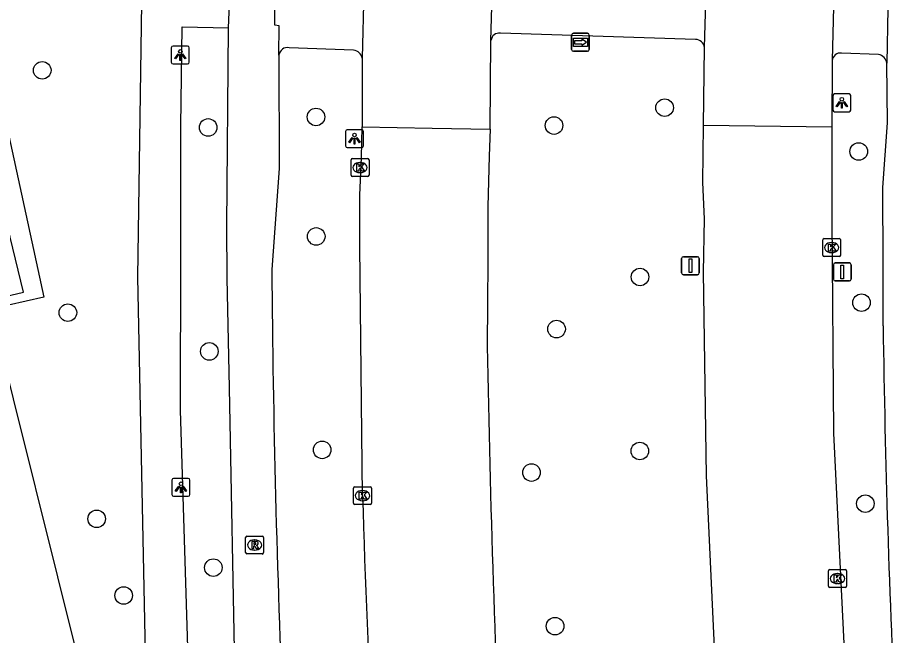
# Model space of a CAD drawing. Extents: x 157793 to 159380, y 380882 to 382313.
# Drawn here: x 158968.64 to 159017.89, y 381276.14 to 381310.53 of the extents above; entities that cross this region are included whole.
import ezdxf

# ---------------------------------------------------------------- set-up
doc = ezdxf.new("R2010")
doc.units = 0
for name, color, linetype in [('IMGEO_Boom', 7, 'Continuous'), ('IMGEO_Fietspad_gesloten', 7, 'Continuous'), ('IMGEO_Groenvoorziening', 7, 'Continuous'), ('IMGEO_Kolk', 7, 'Continuous'), ('IMGEO_Lichtpunt', 7, 'Continuous'), ('IMGEO_Pand', 7, 'Continuous'), ('IMGEO_Rijbaan_lokaal_gesloten', 7, 'Continuous'), ('IMGEO_Rioolput', 7, 'Continuous'), ('IMGEO_Verkeersbordpaal', 7, 'Continuous'), ('IMGEO_Voetpad_open', 7, 'Continuous'), ('IMGEO_Wegwijzer', 7, 'Continuous')]:
    doc.layers.add(name, color=color, linetype=linetype)

msp = doc.modelspace()

# ---------------------------------------------------------------- linework, layer by layer
at = {"layer": 'IMGEO_Boom'}
for centre in [(158970.007, 381307.599), (159004.653, 381305.518), (158985.246, 381305.003), (158979.243, 381304.418), (158998.5, 381304.523), (159015.461, 381303.08), (158985.26, 381298.35), (159003.286, 381296.092), (159015.614, 381294.663), (158971.435, 381294.108), (158998.639, 381293.192), (158979.306, 381291.949), (158985.591, 381286.465), (159003.274, 381286.404), (158997.244, 381285.203), (159015.83, 381283.473), (158973.036, 381282.627), (158979.535, 381279.911), (158974.538, 381278.358), (158998.556, 381276.652)]:
    msp.add_circle(centre, 0.489, dxfattribs=at)
at = {"layer": 'IMGEO_Fietspad_gesloten'}
for points in [[(158980.369, 381309.956), (158980.545, 381313.947), (158980.576, 381315.224)], [(158983.184, 381308.438), (158983.195, 381310.079), (158982.958, 381310.105), (158982.937, 381312.23)], [(159017.079, 381311.037), (159017.033, 381307.995)], [(158980.767, 381272.696), (158980.741, 381273.411), (158980.427, 381289.914), (158980.302, 381296.033), (158980.276, 381298.935), (158980.369, 381309.956)], [(158983.184, 381308.438), (158983.205, 381302.129), (158982.787, 381296.51)], [(159016.818, 381293.374), (159016.827, 381296.829), (159016.8, 381301.081), (159017.071, 381304.677), (159017.033, 381307.995)]]:
    msp.add_lwpolyline(points, dxfattribs=at)
for centre, radius, start, end in [((159697.33, 381302.083), 714.565, 180.446836, 182.471571), ((159649.93, 381302.053), 633.172, 180.785382, 182.837838)]:
    msp.add_arc(centre, radius, start, end, dxfattribs=at)
at = {"layer": 'IMGEO_Groenvoorziening'}
msp.add_lwpolyline([(158962.67, 381326.045), (158967.31, 381307.715), (158970.089, 381294.961), (158967.118, 381294.307), (158972.103, 381274.414), (158972.479, 381272.913)], dxfattribs=at)
at = {"layer": 'IMGEO_Kolk'}
for p, q in [((158987.272, 381302.684), (158988.124, 381302.684)), ((158987.197, 381301.758), (158987.197, 381302.61)), ((158987.685, 381302.464), (158987.71, 381302.464)), ((158988.198, 381302.61), (158988.198, 381301.758)), ((158988.124, 381301.684), (158987.272, 381301.684)), ((158987.708, 381301.904), (158987.683, 381301.904)), ((159013.529, 381298.227), (159014.381, 381298.227)), ((159013.454, 381297.301), (159013.454, 381298.153)), ((159013.942, 381298.007), (159013.967, 381298.007)), ((159014.455, 381298.153), (159014.455, 381297.301)), ((159014.381, 381297.227), (159013.529, 381297.227)), ((159013.965, 381297.447), (159013.94, 381297.447)), ((158987.408, 381284.417), (158988.26, 381284.417)), ((158987.333, 381283.491), (158987.333, 381284.343)), ((158987.821, 381284.197), (158987.846, 381284.197)), ((158988.334, 381284.343), (158988.334, 381283.491)), ((158988.26, 381283.417), (158987.408, 381283.417)), ((158987.844, 381283.637), (158987.819, 381283.637)), ((159013.779, 381278.875), (159013.779, 381279.727)), ((159013.854, 381279.801), (159014.706, 381279.801)), ((159014.267, 381279.581), (159014.292, 381279.581)), ((159014.78, 381279.727), (159014.78, 381278.875)), ((159014.29, 381279.021), (159014.265, 381279.021)), ((159014.706, 381278.801), (159013.854, 381278.801))]:
    msp.add_line(p, q, dxfattribs=at)
for points in [[(158987.272, 381302.684), (158988.124, 381302.684)], [(158987.197, 381301.758), (158987.197, 381302.61)], [(158987.518, 381302.384), (158987.641, 381302.384), (158987.641, 381302.233), (158987.771, 381302.384), (158987.935, 381302.384), (158987.789, 381302.233), (158987.942, 381301.984), (158987.79, 381301.984), (158987.705, 381302.148), (158987.641, 381302.081), (158987.641, 381301.984), (158987.518, 381301.984), (158987.518, 381302.384)], [(158988.198, 381302.61), (158988.198, 381301.758)], [(158988.124, 381301.684), (158987.272, 381301.684)], [(159013.529, 381298.227), (159014.381, 381298.227)], [(159013.454, 381297.301), (159013.454, 381298.153)], [(159013.775, 381297.927), (159013.898, 381297.927), (159013.898, 381297.776), (159014.028, 381297.927), (159014.192, 381297.927), (159014.046, 381297.776), (159014.199, 381297.527), (159014.047, 381297.527), (159013.962, 381297.691), (159013.898, 381297.624), (159013.898, 381297.527), (159013.775, 381297.527), (159013.775, 381297.927)], [(159014.455, 381298.153), (159014.455, 381297.301)], [(159014.381, 381297.227), (159013.529, 381297.227)], [(158987.408, 381284.417), (158988.26, 381284.417)], [(158987.333, 381283.491), (158987.333, 381284.343)], [(158987.654, 381284.117), (158987.777, 381284.117), (158987.777, 381283.966), (158987.907, 381284.117), (158988.071, 381284.117), (158987.925, 381283.966), (158988.078, 381283.717), (158987.926, 381283.717), (158987.841, 381283.881), (158987.777, 381283.814), (158987.777, 381283.717), (158987.654, 381283.717), (158987.654, 381284.117)], [(158988.334, 381284.343), (158988.334, 381283.491)], [(158988.26, 381283.417), (158987.408, 381283.417)], [(159013.779, 381278.875), (159013.779, 381279.727)], [(159013.854, 381279.801), (159014.706, 381279.801)], [(159014.1, 381279.501), (159014.223, 381279.501), (159014.223, 381279.35), (159014.353, 381279.501), (159014.517, 381279.501), (159014.371, 381279.35), (159014.524, 381279.101), (159014.372, 381279.101), (159014.287, 381279.265), (159014.223, 381279.198), (159014.223, 381279.101), (159014.1, 381279.101), (159014.1, 381279.501)], [(159014.78, 381279.727), (159014.78, 381278.875)], [(159014.706, 381278.801), (159013.854, 381278.801)]]:
    msp.add_lwpolyline(points, dxfattribs=at)
for centre, start, end in [((158987.274, 381302.608), 91.552, 178.448), ((158987.274, 381302.608), 91.552, 178.448), ((158988.122, 381302.608), 1.552, 88.448), ((158988.122, 381302.608), 1.552, 88.448), ((158987.274, 381301.76), 181.552, 268.448), ((158987.274, 381301.76), 181.552, 268.448), ((158988.122, 381301.76), 271.552, 358.448), ((158988.122, 381301.76), 271.552, 358.448), ((159013.531, 381298.151), 91.552, 178.448), ((159013.531, 381298.151), 91.552, 178.448), ((159014.379, 381298.151), 1.552, 88.448), ((159014.379, 381298.151), 1.552, 88.448), ((159013.531, 381297.303), 181.552, 268.448), ((159013.531, 381297.303), 181.552, 268.448), ((159014.379, 381297.303), 271.552, 358.448), ((159014.379, 381297.303), 271.552, 358.448), ((158987.41, 381284.341), 91.552, 178.448), ((158987.41, 381284.341), 91.552, 178.448), ((158988.258, 381284.341), 1.552, 88.448), ((158988.258, 381284.341), 1.552, 88.448), ((158987.41, 381283.493), 181.552, 268.448), ((158987.41, 381283.493), 181.552, 268.448), ((158988.258, 381283.493), 271.552, 358.448), ((158988.258, 381283.493), 271.552, 358.448), ((159013.856, 381279.725), 91.552, 178.448), ((159013.856, 381279.725), 91.552, 178.448), ((159014.704, 381279.725), 1.552, 88.448), ((159014.704, 381279.725), 1.552, 88.448), ((159013.856, 381278.877), 181.552, 268.448), ((159013.856, 381278.877), 181.552, 268.448), ((159014.704, 381278.877), 271.552, 358.448), ((159014.704, 381278.877), 271.552, 358.448)]:
    msp.add_arc(centre, 0.0765, start, end, dxfattribs=at)
for centre, major_axis, ratio, start_param, end_param in [((158987.684, 381302.184), (-0.387, 0.002), 0.722429, 4.712389, 7.853982), ((158987.709, 381302.184), (-0.39, 0.002), 0.717154, 1.570796, 4.712389), ((159013.941, 381297.727), (-0.387, 0.002), 0.722429, 4.712389, 7.853982), ((159013.966, 381297.727), (-0.39, 0.002), 0.717154, 1.570796, 4.712389), ((158987.82, 381283.917), (-0.387, 0.002), 0.722429, 4.712389, 7.853982), ((158987.845, 381283.917), (-0.39, 0.002), 0.717154, 1.570796, 4.712389), ((159014.266, 381279.301), (-0.387, 0.002), 0.722429, 4.712389, 7.853982), ((159014.291, 381279.301), (-0.39, 0.002), 0.717154, 1.570796, 4.712389)]:
    msp.add_ellipse(centre, major_axis=major_axis, ratio=ratio, start_param=start_param, end_param=end_param, dxfattribs=at)
at = {"layer": 'IMGEO_Lichtpunt'}
for p, q in [((158977.193, 381308.856), (158977.193, 381308.049)), ((158977.193, 381308.856), (158977.193, 381308.049)), ((158978.095, 381308.951), (158977.287, 381308.951)), ((158978.095, 381308.951), (158977.287, 381308.951)), ((158978.189, 381308.049), (158978.189, 381308.856)), ((158978.189, 381308.049), (158978.189, 381308.856)), ((158977.287, 381307.955), (158978.095, 381307.955)), ((158977.287, 381307.955), (158978.095, 381307.955)), ((159014.024, 381306.191), (159014.024, 381305.384)), ((159014.024, 381306.191), (159014.024, 381305.384)), ((159014.926, 381306.286), (159014.118, 381306.286)), ((159014.926, 381306.286), (159014.118, 381306.286)), ((159015.02, 381305.384), (159015.02, 381306.191)), ((159015.02, 381305.384), (159015.02, 381306.191)), ((159014.118, 381305.29), (159014.926, 381305.29)), ((159014.118, 381305.29), (159014.926, 381305.29)), ((158986.894, 381304.196), (158986.894, 381303.389)), ((158986.894, 381304.196), (158986.894, 381303.389)), ((158987.796, 381304.291), (158986.988, 381304.291)), ((158987.796, 381304.291), (158986.988, 381304.291)), ((158987.89, 381303.389), (158987.89, 381304.196)), ((158987.89, 381303.389), (158987.89, 381304.196)), ((158986.988, 381303.295), (158987.796, 381303.295)), ((158986.988, 381303.295), (158987.796, 381303.295)), ((158977.229, 381284.782), (158977.229, 381283.975)), ((158977.229, 381284.782), (158977.229, 381283.975)), ((158978.131, 381284.877), (158977.323, 381284.877)), ((158978.131, 381284.877), (158977.323, 381284.877)), ((158978.225, 381283.975), (158978.225, 381284.782)), ((158978.225, 381283.975), (158978.225, 381284.782)), ((158977.323, 381283.881), (158978.131, 381283.881)), ((158977.323, 381283.881), (158978.131, 381283.881))]:
    msp.add_line(p, q, dxfattribs=at)
for points in [[(158977.567, 381308.52), (158977.606, 381308.492), (158977.418, 381308.23), (158977.38, 381308.257), (158977.567, 381308.52)], [(158977.669, 381308.472), (158977.716, 381308.472), (158977.716, 381308.15), (158977.669, 381308.15), (158977.669, 381308.472)], [(158977.779, 381308.492), (158977.817, 381308.519), (158978.004, 381308.257), (158977.965, 381308.229), (158977.779, 381308.492)], [(159014.398, 381305.855), (159014.437, 381305.827), (159014.249, 381305.565), (159014.211, 381305.592), (159014.398, 381305.855)], [(159014.5, 381305.807), (159014.547, 381305.807), (159014.547, 381305.485), (159014.5, 381305.485), (159014.5, 381305.807)], [(159014.61, 381305.827), (159014.648, 381305.854), (159014.835, 381305.592), (159014.796, 381305.564), (159014.61, 381305.827)], [(158987.268, 381303.86), (158987.307, 381303.832), (158987.119, 381303.57), (158987.081, 381303.597), (158987.268, 381303.86)], [(158987.37, 381303.812), (158987.417, 381303.812), (158987.417, 381303.49), (158987.37, 381303.49), (158987.37, 381303.812)], [(158987.48, 381303.832), (158987.518, 381303.859), (158987.705, 381303.597), (158987.666, 381303.569), (158987.48, 381303.832)], [(158977.603, 381284.446), (158977.642, 381284.418), (158977.454, 381284.156), (158977.416, 381284.183), (158977.603, 381284.446)], [(158977.815, 381284.418), (158977.853, 381284.445), (158978.04, 381284.183), (158978.001, 381284.155), (158977.815, 381284.418)], [(158977.705, 381284.398), (158977.752, 381284.398), (158977.752, 381284.076), (158977.705, 381284.076), (158977.705, 381284.398)]]:
    msp.add_lwpolyline(points, dxfattribs=at)
for centre in [(158977.692, 381308.654), (159014.523, 381305.989), (158987.393, 381303.994), (158977.728, 381284.58)]:
    msp.add_circle(centre, 0.0994, dxfattribs=at)
for centre, start, end in [((158977.287, 381308.856), 90, 180), ((158977.287, 381308.856), 90, 180), ((158978.095, 381308.856), 0, 90), ((158978.095, 381308.856), 0, 90), ((158977.287, 381308.049), 180, 270), ((158977.287, 381308.049), 180, 270), ((158978.095, 381308.049), 270, 0), ((158978.095, 381308.049), 270, 360), ((159014.118, 381306.191), 90, 180), ((159014.118, 381306.191), 90, 180), ((159014.926, 381306.191), 0, 90), ((159014.926, 381306.191), 0, 90), ((159014.118, 381305.384), 180, 270), ((159014.118, 381305.384), 180, 270), ((159014.926, 381305.384), 270, 0), ((159014.926, 381305.384), 270, 360), ((158986.988, 381304.196), 90, 180), ((158986.988, 381304.196), 90, 180), ((158987.796, 381304.196), 0, 90), ((158987.796, 381304.196), 0, 90), ((158986.988, 381303.389), 180, 270), ((158986.988, 381303.389), 180, 270), ((158987.796, 381303.389), 270, 0), ((158987.796, 381303.389), 270, 360), ((158977.323, 381284.782), 90, 180), ((158977.323, 381284.782), 90, 180), ((158978.131, 381284.782), 0, 90), ((158978.131, 381284.782), 0, 90), ((158977.323, 381283.975), 180, 270), ((158977.323, 381283.975), 180, 270), ((158978.131, 381283.975), 270, 0), ((158978.131, 381283.975), 270, 360)]:
    msp.add_arc(centre, 0.0946, start, end, dxfattribs=at)
at = {"layer": 'IMGEO_Pand'}
msp.add_lwpolyline([(158964.528, 381298.067), (158965.41, 381294.403), (158968.957, 381295.256), (158968.075, 381298.921), (158964.528, 381298.067)], dxfattribs=at)
at = {"layer": 'IMGEO_Rijbaan_lokaal_gesloten'}
for points in [[(158987.906, 381312.042), (158987.824, 381308.271)], [(158994.986, 381309.263), (158995.046, 381311.791)], [(159006.884, 381308.877), (159006.94, 381311.414)], [(159014.048, 381311.131), (159013.982, 381308.138)], [(158994.938, 381304.322), (158994.986, 381309.263)], [(159006.812, 381304.538), (159006.884, 381308.877)], [(158987.824, 381308.271), (158987.817, 381304.449)], [(159013.982, 381308.138), (159013.962, 381304.453)], [(158987.835, 381283.913), (158987.691, 381297.782), (158987.686, 381300.642), (158987.786, 381302.737), (158987.817, 381304.449)], [(158987.817, 381304.449), (158991.714, 381304.38), (158994.938, 381304.322)], [(158994.938, 381304.322), (158994.889, 381302.826), (158994.808, 381300.008), (158994.808, 381296.988), (158994.793, 381294.619), (158994.781, 381292.25)], [(159010.991, 381227.28), (159010.668, 381230.572), (159008.854, 381250), (159008.146, 381260.333), (159006.981, 381285.016), (159006.826, 381296.352), (159006.872, 381299.322), (159006.774, 381301.346), (159006.812, 381304.538)], [(159006.812, 381304.538), (159013.962, 381304.453)], [(159013.962, 381304.453), (159013.956, 381299.351), (159014.058, 381287.404), (159015.75, 381253.035), (159015.95, 381249.998), (159016.476, 381243.257), (159017.887, 381228.196)]]:
    msp.add_lwpolyline(points, dxfattribs=at)
for centre, radius, start, end in [((159793.652, 381305.803), 798.986, 180.971974, 182.861113), ((159881.775, 381312.806), 894.407, 181.851186, 183.669604)]:
    msp.add_arc(centre, radius, start, end, dxfattribs=at)
at = {"layer": 'IMGEO_Rioolput'}
for p, q in [((158981.331, 381280.743), (158981.331, 381281.595)), ((158981.406, 381281.669), (158982.258, 381281.669)), ((158981.819, 381281.449), (158981.844, 381281.449)), ((158982.332, 381281.595), (158982.332, 381280.743)), ((158982.258, 381280.669), (158981.406, 381280.669)), ((158981.842, 381280.889), (158981.817, 381280.889))]:
    msp.add_line(p, q, dxfattribs=at)
for points in [[(158981.331, 381280.743), (158981.331, 381281.595)], [(158981.406, 381281.669), (158982.258, 381281.669)], [(158982.332, 381281.595), (158982.332, 381280.743)], [(158981.92, 381281.367), (158981.668, 381281.369), (158981.668, 381280.969)], [(158981.668, 381280.969), (158981.792, 381280.969), (158981.792, 381281.131), (158981.803, 381281.131)], [(158981.846, 381281.288), (158981.792, 381281.288), (158981.792, 381281.207)], [(158981.792, 381281.207), (158981.844, 381281.207)], [(158981.85, 381281.102), (158981.921, 381280.969), (158982.061, 381280.969), (158981.996, 381281.095)], [(158982.258, 381280.669), (158981.406, 381280.669)]]:
    msp.add_lwpolyline(points, dxfattribs=at)
for centre, radius, start, end in [((158981.408, 381281.593), 0.0765, 91.552, 178.448), ((158981.408, 381281.593), 0.0765, 91.552, 178.448), ((158982.256, 381281.593), 0.0765, 1.552, 88.448), ((158982.256, 381281.593), 0.0765, 1.552, 88.448), ((158981.802, 381281.078), 0.0533, 26.0293, 88.6989), ((158981.828, 381281.396), 0.19, 274.7715, 282.9687), ((158981.852, 381281.192), 0.0964, 77.0061, 93.1865), ((158981.866, 381281.249), 0.0378, 276.6634, 79.6772), ((158981.919, 381281.257), 0.109, 350.3612, 89.416), ((158981.917, 381281.257), 0.112, 277.5842, 350.9817), ((158981.901, 381281.042), 0.108, 29.5134, 73.7905), ((158981.408, 381280.745), 0.0765, 181.552, 268.448), ((158981.408, 381280.745), 0.0765, 181.552, 268.448), ((158982.256, 381280.745), 0.0765, 271.552, 358.448), ((158982.256, 381280.745), 0.0765, 271.552, 358.448)]:
    msp.add_arc(centre, radius, start, end, dxfattribs=at)
for centre, major_axis, ratio, start_param, end_param in [((158981.818, 381281.169), (-0.387, 0.002), 0.722429, 4.712389, 7.853982), ((158981.843, 381281.169), (-0.39, 0.002), 0.717154, 1.570796, 4.712389)]:
    msp.add_ellipse(centre, major_axis=major_axis, ratio=ratio, start_param=start_param, end_param=end_param, dxfattribs=at)
at = {"layer": 'IMGEO_Verkeersbordpaal'}
for p, q in [((159005.697, 381297.22), (159006.487, 381297.22)), ((159006.487, 381297.22), (159005.697, 381297.22)), ((159005.597, 381296.32), (159005.597, 381297.12)), ((159005.597, 381297.12), (159005.597, 381296.32)), ((159006.587, 381297.12), (159006.587, 381296.32)), ((159006.587, 381296.32), (159006.587, 381297.12)), ((159014.048, 381295.973), (159014.048, 381296.773)), ((159014.048, 381296.773), (159014.048, 381295.973)), ((159014.148, 381296.873), (159014.938, 381296.873)), ((159014.938, 381296.873), (159014.148, 381296.873)), ((159015.038, 381296.773), (159015.038, 381295.973)), ((159015.038, 381295.973), (159015.038, 381296.773)), ((159006.487, 381296.22), (159005.697, 381296.22)), ((159005.697, 381296.22), (159006.487, 381296.22)), ((159014.938, 381295.873), (159014.148, 381295.873)), ((159014.148, 381295.873), (159014.938, 381295.873))]:
    msp.add_line(p, q, dxfattribs=at)
for points in [[(159006.017, 381297.095), (159006.167, 381297.095), (159006.167, 381296.345), (159006.017, 381296.345), (159006.017, 381297.095)], [(159014.468, 381296.748), (159014.618, 381296.748), (159014.618, 381295.998), (159014.468, 381295.998), (159014.468, 381296.748)]]:
    msp.add_lwpolyline(points, dxfattribs=at)
for centre, start, end in [((159005.697, 381297.12), 90, 180), ((159005.697, 381297.12), 90, 180), ((159006.487, 381297.12), 0, 90), ((159006.487, 381297.12), 360, 90), ((159014.148, 381296.773), 90, 180), ((159014.148, 381296.773), 90, 180), ((159014.938, 381296.773), 0, 90), ((159014.938, 381296.773), 360, 90), ((159005.697, 381296.32), 180, 270), ((159005.697, 381296.32), 180, 270), ((159006.487, 381296.32), 270, 0), ((159006.487, 381296.32), 270, 0), ((159014.148, 381295.973), 180, 270), ((159014.148, 381295.973), 180, 270), ((159014.938, 381295.973), 270, 0), ((159014.938, 381295.973), 270, 0)]:
    msp.add_arc(centre, 0.1, start, end, dxfattribs=at)
at = {"layer": 'IMGEO_Voetpad_open'}
for points in [[(158973.057, 381270.603), (158975.491, 381270.789), (158975.857, 381270.582), (158975.326, 381296.074), (158975.608, 381315.202), (158975.618, 381315.821), (158975.616, 381316.115)], [(158980.767, 381272.696), (158980.75, 381272.548), (158980.711, 381272.344), (158980.653, 381272.143), (158980.578, 381271.949), (158980.486, 381271.762), (158980.377, 381271.584), (158980.253, 381271.416), (158980.114, 381271.261), (158979.963, 381271.118), (158979.798, 381270.989), (158979.624, 381270.876), (158979.439, 381270.779), (158979.247, 381270.698), (158978.255, 381270.67), (158977.709, 381288.674), (158977.727, 381297.346), (158977.728, 381304.497), (158977.795, 381310.021), (158980.369, 381309.956)], [(159006.377, 381309.321), (158995.51, 381309.672)], [(158987.342, 381308.717), (158983.755, 381308.859)], [(159016.557, 381308.485), (159014.508, 381308.554)]]:
    msp.add_lwpolyline(points, dxfattribs=at)
for centre, radius, start, end in [((158995.46, 381309.196), 0.479, 83.9874, 171.9591), ((159006.348, 381308.777), 0.545, 10.6152, 86.965), ((158983.665, 381308.383), 0.484, 79.327, 173.4759), ((158987.269, 381308.155), 0.567, 11.8375, 82.6056), ((159014.435, 381308.106), 0.454, 80.6925, 175.9866), ((159016.436, 381307.891), 0.606, 9.8782, 78.4612)]:
    msp.add_arc(centre, radius, start, end, dxfattribs=at)
at = {"layer": 'IMGEO_Wegwijzer'}
for p, q in [((158999.473, 381308.761), (158999.473, 381309.561)), ((158999.473, 381309.561), (158999.473, 381308.761)), ((158999.573, 381309.661), (159000.363, 381309.661)), ((159000.363, 381309.661), (158999.573, 381309.661)), ((159000.463, 381309.561), (159000.463, 381308.761)), ((159000.463, 381308.761), (159000.463, 381309.561)), ((159000.363, 381308.661), (158999.573, 381308.661)), ((158999.573, 381308.661), (159000.363, 381308.661))]:
    msp.add_line(p, q, dxfattribs=at)
for points in [[(158999.574, 381309.393), (159000.362, 381309.393), (159000.362, 381308.929), (158999.574, 381308.929), (158999.574, 381309.393)], [(158999.639, 381309.245), (158999.639, 381309.161), (158999.639, 381309.077), (159000.05, 381309.077), (159000.05, 381308.994), (159000.297, 381309.161), (159000.05, 381309.328), (159000.05, 381309.245), (158999.639, 381309.245)]]:
    msp.add_lwpolyline(points, dxfattribs=at)
for centre, start, end in [((158999.573, 381309.561), 90, 180), ((158999.573, 381309.561), 90, 180), ((159000.363, 381309.561), 0, 90), ((159000.363, 381309.561), 360, 90), ((158999.573, 381308.761), 180, 270), ((158999.573, 381308.761), 180, 270), ((159000.363, 381308.761), 270, 0), ((159000.363, 381308.761), 270, 0)]:
    msp.add_arc(centre, 0.1, start, end, dxfattribs=at)

doc.saveas('drawing.dxf')
